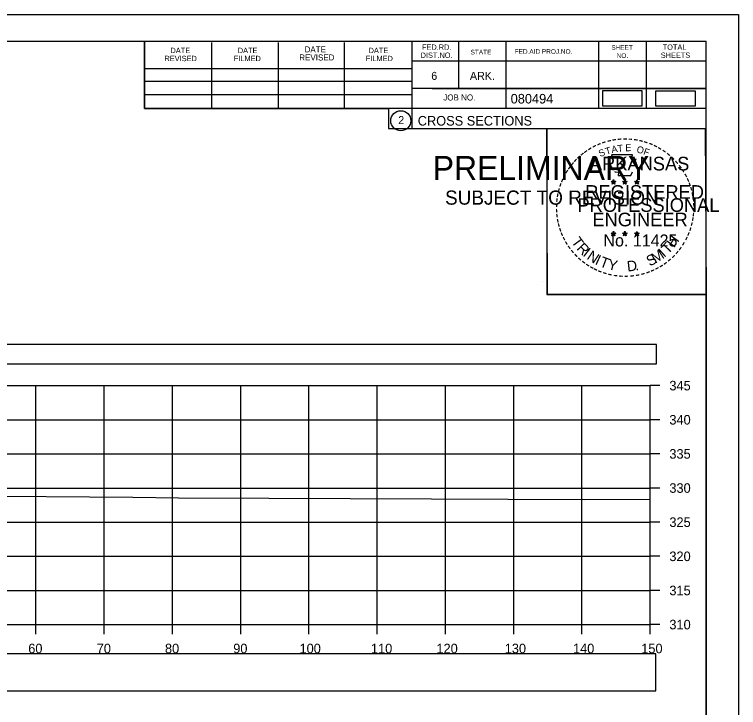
# Model space of a CAD drawing. Extents: x 1376273 to 1384221, y 378927 to 384592.
# Drawn here: x 1380248.5 to 1380354.6, y 384063.8 to 384165.3 of the extents above; entities that cross this region are included whole.
import ezdxf

# ---------------------------------------------------------------- set-up
doc = ezdxf.new("R2010")
doc.units = 0
for name, color, linetype in [('R_Axis', 7, 'Continuous'), ('R_Axis Annot', 7, 'Continuous'), ('R_Border', 7, 'Continuous'), ('R_Border PE', 7, 'Continuous'), ('R_Border Prem', 7, 'Continuous'), ('R_Drive', 7, 'Continuous'), ('R_Exist Surface', 7, 'Continuous'), ('R_Grid', 7, 'Continuous'), ('R_No Plot', 7, 'Continuous')]:
    doc.layers.add(name, color=color, linetype=linetype)

msp = doc.modelspace()

# ---------------------------------------------------------------- linework, layer by layer
at = {"layer": 'R_Axis'}
for p, q in [((1380341.66, 384075.9), (1380341.66, 384110.9)), ((1380343.06, 384110.9), (1380341.66, 384110.9)), ((1380343.06, 384105.9), (1380341.66, 384105.9)), ((1380343.06, 384100.9), (1380341.66, 384100.9)), ((1380343.06, 384095.9), (1380341.66, 384095.9)), ((1380343.06, 384090.9), (1380341.66, 384090.9)), ((1380343.06, 384085.9), (1380341.66, 384085.9)), ((1380343.06, 384080.9), (1380341.66, 384080.9)), ((1380041.66, 384075.9), (1380341.66, 384075.9)), ((1380251.66, 384074.5), (1380251.66, 384075.9)), ((1380261.66, 384074.5), (1380261.66, 384075.9)), ((1380271.66, 384074.5), (1380271.66, 384075.9)), ((1380281.66, 384074.5), (1380281.66, 384075.9)), ((1380291.66, 384074.5), (1380291.66, 384075.9)), ((1380301.66, 384074.5), (1380301.66, 384075.9)), ((1380311.66, 384074.5), (1380311.66, 384075.9)), ((1380321.66, 384074.5), (1380321.66, 384075.9)), ((1380331.66, 384074.5), (1380331.66, 384075.9)), ((1380341.66, 384074.5), (1380341.66, 384075.9)), ((1380343.06, 384075.9), (1380341.66, 384075.9))]:
    msp.add_line(p, q, dxfattribs=at)
at = {"layer": 'R_Axis Annot'}
for points in [[(1380040.77, 384114.08), (1380342.57, 384114.08), (1380342.57, 384116.9), (1380040.77, 384116.9)], [(1380040.81, 384066.22), (1380342.5, 384066.22), (1380342.5, 384071.63), (1380040.81, 384071.63)]]:
    msp.add_lwpolyline(points, close=True, dxfattribs=at)
at = {"layer": 'R_Border'}
for p, q in [((1380033.66, 384161.36), (1380349.84, 384161.36)), ((1380267.58, 384151.48), (1380267.58, 384161.36)), ((1380277.44, 384151.48), (1380277.44, 384161.16)), ((1380287.2, 384151.48), (1380287.2, 384161.16)), ((1380296.88, 384151.48), (1380296.88, 384161.16)), ((1380306.74, 384161.36), (1380306.74, 384148.56)), ((1380313.58, 384161.36), (1380313.58, 384154.42)), ((1380320.52, 384161.36), (1380320.52, 384151.48)), ((1380334.1, 384161.36), (1380334.1, 384151.48)), ((1380341.04, 384161.36), (1380341.04, 384151.48)), ((1380349.84, 383955.9), (1380349.84, 384161.36)), ((1380349.84, 384158.42), (1380306.74, 384158.42)), ((1380349.84, 384158.44), (1380349.84, 384158.44)), ((1380267.58, 384157.34), (1380306.74, 384157.34)), ((1380267.58, 384155.48), (1380306.74, 384155.48)), ((1380349.84, 384154.42), (1380306.74, 384154.42)), ((1380309.7, 384154.42), (1380349.84, 384154.42)), ((1380267.58, 384151.48), (1380267.58, 384153.54)), ((1380267.58, 384153.54), (1380306.74, 384153.54)), ((1380349.84, 384151.48), (1380267.58, 384151.48)), ((1380306.74, 384148.56), (1380349.84, 384148.56))]:
    msp.add_line(p, q, dxfattribs=at)
msp.add_circle((1380305.12, 384149.7), 1.47, dxfattribs=at)
at = {"layer": 'R_Border PE'}
for p, q in [((1380335.92, 384140.82), (1380336.27, 384140.71)), ((1380335.92, 384140.82), (1380336.18, 384140.77)), ((1380335.92, 384140.82), (1380336.16, 384140.7)), ((1380336.06, 384140.41), (1380336.27, 384140.71)), ((1380336.06, 384140.41), (1380336.18, 384140.65)), ((1380336.06, 384140.41), (1380336.27, 384140.63)), ((1380336.27, 384141.07), (1380336.23, 384140.82)), ((1380336.27, 384140.71), (1380336.27, 384141.07)), ((1380336.27, 384141.07), (1380336.32, 384140.82)), ((1380336.62, 384140.82), (1380336.27, 384140.71)), ((1380336.48, 384140.41), (1380336.27, 384140.71)), ((1380336.48, 384140.41), (1380336.27, 384140.62)), ((1380336.62, 384140.82), (1380336.33, 384140.77)), ((1380336.48, 384140.41), (1380336.35, 384140.7)), ((1380336.62, 384140.82), (1380336.41, 384140.72)), ((1380337.59, 384140.82), (1380337.94, 384140.71)), ((1380337.59, 384140.82), (1380337.85, 384140.77)), ((1380337.59, 384140.82), (1380337.83, 384140.7)), ((1380337.73, 384140.41), (1380337.94, 384140.71)), ((1380337.73, 384140.41), (1380337.85, 384140.65)), ((1380337.73, 384140.41), (1380337.94, 384140.63)), ((1380337.94, 384141.07), (1380337.9, 384140.82)), ((1380337.94, 384140.71), (1380337.94, 384141.07)), ((1380337.94, 384141.07), (1380337.99, 384140.82)), ((1380338.29, 384140.82), (1380337.94, 384140.71)), ((1380338.15, 384140.41), (1380337.94, 384140.71)), ((1380338.15, 384140.41), (1380337.94, 384140.62)), ((1380338.29, 384140.82), (1380338, 384140.77)), ((1380338.15, 384140.41), (1380338.02, 384140.7)), ((1380338.29, 384140.82), (1380338.08, 384140.72)), ((1380339.36, 384140.81), (1380339.71, 384140.69)), ((1380339.36, 384140.81), (1380339.61, 384140.76)), ((1380339.36, 384140.81), (1380339.59, 384140.68)), ((1380339.49, 384140.4), (1380339.71, 384140.69)), ((1380339.49, 384140.4), (1380339.62, 384140.64)), ((1380339.49, 384140.4), (1380339.7, 384140.61)), ((1380339.71, 384141.06), (1380339.66, 384140.81)), ((1380339.92, 384140.4), (1380339.7, 384140.61)), ((1380339.71, 384140.69), (1380339.71, 384141.06)), ((1380339.71, 384141.06), (1380339.75, 384140.81)), ((1380340.05, 384140.81), (1380339.71, 384140.69)), ((1380339.92, 384140.4), (1380339.71, 384140.69)), ((1380340.05, 384140.81), (1380339.77, 384140.76)), ((1380339.92, 384140.4), (1380339.78, 384140.69)), ((1380340.05, 384140.81), (1380339.85, 384140.7)), ((1380335.92, 384133.24), (1380336.27, 384133.13)), ((1380335.92, 384133.24), (1380336.17, 384133.2)), ((1380335.92, 384133.24), (1380336.16, 384133.12)), ((1380336.05, 384132.84), (1380336.27, 384133.13)), ((1380336.05, 384132.84), (1380336.18, 384133.08)), ((1380336.05, 384132.84), (1380336.27, 384133.05)), ((1380336.27, 384133.5), (1380336.23, 384133.25)), ((1380336.27, 384133.13), (1380336.27, 384133.5)), ((1380336.27, 384133.5), (1380336.32, 384133.25)), ((1380336.61, 384133.24), (1380336.27, 384133.13)), ((1380336.48, 384132.84), (1380336.27, 384133.13)), ((1380336.48, 384132.84), (1380336.27, 384133.05)), ((1380336.61, 384133.24), (1380336.33, 384133.2)), ((1380336.48, 384132.84), (1380336.34, 384133.13)), ((1380336.61, 384133.24), (1380336.41, 384133.14)), ((1380337.59, 384133.24), (1380337.94, 384133.13)), ((1380337.59, 384133.24), (1380337.84, 384133.2)), ((1380337.59, 384133.24), (1380337.82, 384133.12)), ((1380337.72, 384132.84), (1380337.94, 384133.13)), ((1380337.72, 384132.84), (1380337.85, 384133.08)), ((1380337.72, 384132.84), (1380337.93, 384133.05)), ((1380337.94, 384133.5), (1380337.9, 384133.25)), ((1380338.15, 384132.84), (1380337.93, 384133.05)), ((1380337.94, 384133.13), (1380337.94, 384133.5)), ((1380337.94, 384133.5), (1380337.99, 384133.25)), ((1380338.28, 384133.24), (1380337.94, 384133.13)), ((1380338.15, 384132.84), (1380337.94, 384133.13)), ((1380338.28, 384133.24), (1380338, 384133.2)), ((1380338.15, 384132.84), (1380338.01, 384133.13)), ((1380338.28, 384133.24), (1380338.08, 384133.14)), ((1380339.35, 384133.23), (1380339.7, 384133.12)), ((1380339.35, 384133.23), (1380339.61, 384133.19)), ((1380339.35, 384133.23), (1380339.59, 384133.11)), ((1380339.49, 384132.83), (1380339.7, 384133.12)), ((1380339.49, 384132.83), (1380339.61, 384133.07)), ((1380339.49, 384132.83), (1380339.7, 384133.04)), ((1380339.7, 384133.49), (1380339.66, 384133.24)), ((1380339.7, 384133.12), (1380339.7, 384133.49)), ((1380339.7, 384133.49), (1380339.75, 384133.24)), ((1380340.05, 384133.23), (1380339.7, 384133.12)), ((1380339.92, 384132.83), (1380339.7, 384133.12)), ((1380339.92, 384132.83), (1380339.7, 384133.04)), ((1380340.05, 384133.23), (1380339.76, 384133.19)), ((1380339.92, 384132.83), (1380339.78, 384133.12)), ((1380340.05, 384133.23), (1380339.85, 384133.13))]:
    msp.add_line(p, q, dxfattribs=at)
for points in [[(1380335.96, 384144.7), (1380336.23, 384143.87)], [(1380339.47, 384143.77), (1380339.62, 384144.06), (1380338.93, 384144.03), (1380339.08, 384144.7), (1380335.96, 384144.7)], [(1380336.46, 384142.27), (1380336.46, 384142.19), (1380337.02, 384142.17), (1380336.96, 384141.69), (1380338.83, 384141.69), (1380339.04, 384142.23)], [(1380336.27, 384141.07), (1380336.48, 384140.41), (1380335.92, 384140.82), (1380336.62, 384140.82), (1380336.06, 384140.41), (1380336.27, 384141.07)], [(1380337.94, 384141.07), (1380338.15, 384140.41), (1380337.59, 384140.82), (1380338.29, 384140.82), (1380337.73, 384140.41), (1380337.94, 384141.07)], [(1380339.71, 384141.06), (1380339.92, 384140.4), (1380339.36, 384140.81), (1380340.05, 384140.81), (1380339.49, 384140.4), (1380339.71, 384141.06)], [(1380336.27, 384133.5), (1380336.48, 384132.84), (1380335.92, 384133.24), (1380336.61, 384133.24), (1380336.05, 384132.84), (1380336.27, 384133.5)], [(1380337.94, 384133.5), (1380338.15, 384132.84), (1380337.59, 384133.24), (1380338.28, 384133.24), (1380337.72, 384132.84), (1380337.94, 384133.5)], [(1380339.7, 384133.49), (1380339.92, 384132.83), (1380339.35, 384133.23), (1380340.05, 384133.23), (1380339.49, 384132.83), (1380339.7, 384133.49)]]:
    msp.add_lwpolyline(points, dxfattribs=at)
for centre, radius in [((1380336.27, 384140.71), 0.172), ((1380336.27, 384140.71), 0.145), ((1380336.27, 384140.71), 0.116), ((1380336.27, 384140.71), 0.0991), ((1380336.27, 384140.71), 0.0747), ((1380336.27, 384140.71), 0.0495), ((1380336.27, 384140.71), 0.0296), ((1380337.94, 384140.71), 0.172), ((1380337.94, 384140.71), 0.145), ((1380337.94, 384140.71), 0.116), ((1380337.94, 384140.71), 0.0991), ((1380337.94, 384140.71), 0.0747), ((1380337.94, 384140.71), 0.0495), ((1380337.94, 384140.71), 0.0296), ((1380339.7, 384140.69), 0.172), ((1380339.7, 384140.69), 0.145), ((1380339.7, 384140.69), 0.116), ((1380339.7, 384140.69), 0.0991), ((1380339.7, 384140.69), 0.0747), ((1380339.7, 384140.69), 0.0495), ((1380339.7, 384140.69), 0.0296), ((1380336.27, 384133.13), 0.172), ((1380336.27, 384133.13), 0.145), ((1380336.27, 384133.13), 0.116), ((1380336.27, 384133.13), 0.0991), ((1380336.27, 384133.13), 0.0747), ((1380336.27, 384133.13), 0.0495), ((1380336.27, 384133.13), 0.0296), ((1380337.94, 384133.13), 0.172), ((1380337.94, 384133.13), 0.145), ((1380337.94, 384133.13), 0.116), ((1380337.94, 384133.13), 0.0991), ((1380337.94, 384133.13), 0.0747), ((1380337.94, 384133.13), 0.0495), ((1380337.94, 384133.13), 0.0296), ((1380339.7, 384133.12), 0.172), ((1380339.7, 384133.12), 0.145), ((1380339.7, 384133.12), 0.116), ((1380339.7, 384133.12), 0.0991), ((1380339.7, 384133.12), 0.0747), ((1380339.7, 384133.12), 0.0495), ((1380339.7, 384133.12), 0.0296)]:
    msp.add_circle(centre, radius, dxfattribs=at)
at = {"layer": 'R_Drive'}
for points in [[(1380334.64, 384151.88), (1380340.47, 384151.88), (1380340.47, 384154.06), (1380334.64, 384154.06)], [(1380342.44, 384151.86), (1380348.28, 384151.86), (1380348.28, 384154.05), (1380342.44, 384154.05)]]:
    msp.add_lwpolyline(points, close=True, dxfattribs=at)
at = {"layer": 'R_Exist Surface'}
msp.add_lwpolyline([(1380240.48, 384094.75), (1380265.87, 384094.55), (1380272.53, 384094.47), (1380285.79, 384094.41), (1380309.6, 384094.3), (1380332.08, 384094.23), (1380341.66, 384094.25)], dxfattribs=at)
at = {"layer": 'R_Grid'}
for p, q in [((1380041.66, 384110.9), (1380341.66, 384110.9)), ((1380251.66, 384075.9), (1380251.66, 384110.9)), ((1380261.66, 384075.9), (1380261.66, 384110.9)), ((1380271.66, 384075.9), (1380271.66, 384110.9)), ((1380281.66, 384075.9), (1380281.66, 384110.9)), ((1380291.66, 384075.9), (1380291.66, 384110.9)), ((1380301.66, 384075.9), (1380301.66, 384110.9)), ((1380311.66, 384075.9), (1380311.66, 384110.9)), ((1380321.66, 384075.9), (1380321.66, 384110.9)), ((1380331.66, 384075.9), (1380331.66, 384110.9)), ((1380341.66, 384075.9), (1380341.66, 384110.9)), ((1380041.66, 384105.9), (1380341.66, 384105.9)), ((1380041.66, 384100.9), (1380341.66, 384100.9)), ((1380041.66, 384095.9), (1380341.66, 384095.9)), ((1380041.66, 384090.9), (1380341.66, 384090.9)), ((1380041.66, 384085.9), (1380341.66, 384085.9)), ((1380041.66, 384080.9), (1380341.66, 384080.9)), ((1380041.66, 384075.9), (1380341.66, 384075.9))]:
    msp.add_line(p, q, dxfattribs=at)
at = {"layer": 'R_No Plot'}
for p, q in [((1380021.26, 384165.26), (1380354.59, 384165.26)), ((1380325.87, 384126.11), (1380325.87, 384126.11))]:
    msp.add_line(p, q, dxfattribs=at)
for points in [[(1380021.25, 384165.26), (1380354.59, 384165.26), (1380354.59, 383951.92), (1380021.25, 383951.92)], [(1380267.58, 384161.36), (1380267.58, 384151.48), (1380303.31, 384151.48), (1380303.31, 384148.56), (1380326.51, 384148.56), (1380326.51, 384124.23), (1380349.84, 384124.23), (1380349.84, 383955.9), (1380033.66, 383955.9), (1380033.66, 384161.36)], [(1380326.51, 384148.56), (1380349.72, 384148.56), (1380349.84, 384124.23), (1380326.63, 384124.23)]]:
    msp.add_lwpolyline(points, close=True, dxfattribs=at)

# ---------------------------------------------------------------- texts
at = {"layer": 'R_Axis Annot'}
for s, p in [('345', (1380344.46, 384110.2)), ('340', (1380344.46, 384105.2)), ('335', (1380344.46, 384100.2)), ('330', (1380344.46, 384095.2)), ('325', (1380344.46, 384090.2)), ('320', (1380344.46, 384085.2)), ('315', (1380344.46, 384080.2)), ('310', (1380344.46, 384075.2)), ('60', (1380250.54, 384071.7)), ('70', (1380260.57, 384071.7)), ('80', (1380270.57, 384071.7)), ('90', (1380280.57, 384071.7)), ('100', (1380290.28, 384071.7)), ('110', (1380300.74, 384071.7)), ('120', (1380310.34, 384071.7)), ('130', (1380320.34, 384071.7)), ('140', (1380330.34, 384071.7)), ('150', (1380340.34, 384071.7))]:
    msp.add_text(s, height=1.4, dxfattribs=at).set_placement(p)
at = {"layer": 'R_Border'}
for s, height, p in [('DATE', 0.879, (1380291.02, 384159.7)), ('FED.RD.', 0.782, (1380308.22, 384160.08)), ('SHEET', 0.684, (1380335.96, 384160.08)), ('TOTAL', 0.782, (1380343.48, 384160.08)), ('DATE', 0.782, (1380271.38, 384159.6)), ('DATE', 0.782, (1380281.24, 384159.6)), ('REVISED', 0.879, (1380290.24, 384158.52)), ('DATE', 0.782, (1380300.4, 384159.6)), ('DIST.NO.', 0.782, (1380308.02, 384158.9)), ('STATE', 0.684, (1380315.34, 384159.4)), ('FED.AID PROJ.NO.', 0.684, (1380321.8, 384159.5)), ('NO.', 0.684, (1380336.74, 384158.9)), ('SHEETS', 0.782, (1380343.2, 384158.9)), ('REVISED', 0.782, (1380270.5, 384158.42)), ('FILMED', 0.782, (1380280.66, 384158.42)), ('FILMED', 0.782, (1380300, 384158.42)), ('6', 1.17, (1380309.58, 384155.68)), ('ARK.', 1.172, (1380315.24, 384155.68)), ('JOB NO.', 0.879, (1380311.34, 384152.66)), ('080494', 1.4, (1380321.21, 384152.22)), ('2', 1.17, (1380304.74, 384149.21)), ('CROSS SECTIONS', 1.4, (1380307.6, 384148.99))]:
    msp.add_text(s, height=height, rotation=360, dxfattribs=at).set_placement(p)
at = {"layer": 'R_Border PE'}
for s, height, rotation, p in [('-', 1.6, 19.1761, (1380334.71, 384145.82)), ('-', 1.6, 13.6301, (1380335.46, 384146.06)), ('-', 1.6, 10.2193, (1380336.14, 384146.23)), ('-', 1.6, 5.8968, (1380336.87, 384146.34)), ('-', 1.6, 0.1862, (1380337.64, 384146.41)), ('-', 1.6, 357.743, (1380338.36, 384146.39)), ('-', 1.6, 352.1617, (1380339.11, 384146.34)), ('-', 1.6, 347.2049, (1380339.83, 384146.22)), ('-', 1.6, 342.3362, (1380340.46, 384146.07)), ('-', 1.6, 34.0636, (1380332.85, 384144.87)), ('-', 1.6, 28.7918, (1380333.44, 384145.24)), ('-', 1.6, 24.3072, (1380334.08, 384145.55)), ('T', 1, 16.4036, (1380335.23, 384144.7)), ('A', 1, 11.2132, (1380336.06, 384144.96)), ('T', 1, 6.0228, (1380336.91, 384145.12)), ('E', 1, 0.8323, (1380338.01, 384145.23)), ('O', 1, 350.4515, (1380339.62, 384145.02)), ('F', 1, 340.0707, (1380340.57, 384144.79)), ('-', 1.6, 337.8551, (1380341.2, 384145.85)), ('-', 1.6, 334.1211, (1380341.83, 384145.58)), ('-', 1.6, 329.6409, (1380342.41, 384145.29)), ('-', 1.6, 42.9622, (1380331.36, 384143.68)), ('-', 1.6, 38.9507, (1380331.79, 384144.09)), ('-', 1.6, 36.2317, (1380332.27, 384144.47)), ('S', 1, 21.594, (1380334.32, 384144.37)), ('-', 1.6, 325.8627, (1380343.05, 384144.93)), ('-', 1.6, 320.5297, (1380343.66, 384144.51)), ('-', 1.6, 50.6142, (1380330.51, 384142.71)), ('-', 1.6, 48.423, (1380330.91, 384143.2)), ('ARKANSAS', 2, 360, (1380332.82, 384142.41)), ('-', 1.6, 315.5786, (1380344.26, 384144.02)), ('-', 1.6, 309.8797, (1380344.83, 384143.47)), ('-', 1.6, 58.0706, (1380329.77, 384141.62)), ('-', 1.6, 54.2325, (1380330.1, 384142.15)), ('-', 1.6, 306.6522, (1380345.35, 384142.87)), ('-', 1.4, 303.6753, (1380345.84, 384142.3)), ('-', 1.6, 62.8713, (1380329.46, 384141)), ('-', 1.6, 299.6684, (1380346.16, 384141.69)), ('-', 1.6, 72.3945, (1380328.98, 384139.76)), ('-', 1.6, 67.7743, (1380329.2, 384140.39)), ('REGISTERED', 2, 360, (1380332.14, 384138.26)), ('DWB', 0.01, 360, (1380336.26, 384140.7)), ('DWB', 0.01, 360, (1380337.93, 384140.7)), ('DWB', 0.01, 360, (1380339.69, 384140.69)), ('-', 1.6, 294.6628, (1380346.48, 384141.08)), ('-', 1.6, 290.5728, (1380346.74, 384140.5)), ('-', 1.6, 75.461, (1380328.78, 384139.05)), ('-', 1.6, 285.1233, (1380346.97, 384139.92)), ('-', 1.6, 280.5493, (1380347.17, 384139.18)), ('-', 1.6, 85.1863, (1380328.57, 384137.65)), ('-', 1.6, 81.2013, (1380328.65, 384138.34)), ('PROFESSIONAL', 2, 360, (1380330.99, 384136.35)), ('-', 1.6, 276.5962, (1380347.33, 384138.41)), ('-', 1.6, 89.0622, (1380328.55, 384136.94)), ('-', 1.6, 274.3301, (1380347.39, 384137.69)), ('-', 1.6, 94.1959, (1380328.58, 384136.22)), ('-', 1.6, 98.9479, (1380328.66, 384135.55)), ('ENGINEER', 2, 360, (1380333.18, 384134.23)), ('-', 1.6, 263.5172, (1380347.41, 384136.39)), ('-', 1.6, 269.9407, (1380347.43, 384137.06)), ('-', 1.6, 101.7149, (1380328.79, 384134.82)), ('-', 1.6, 260.9953, (1380347.34, 384135.74)), ('-', 1.6, 105.4578, (1380328.95, 384134.22)), ('-', 1.6, 109.0874, (1380329.17, 384133.59)), ('-', 1.6, 252.8681, (1380347.05, 384134.34)), ('-', 1.6, 255.7626, (1380347.23, 384135.06)), ('-', 1.6, 114.0643, (1380329.42, 384133)), ('No. 11425', 1.757, 360, (1380334.8, 384131.28)), ('DWB', 0.01, 360, (1380336.25, 384133.13)), ('DWB', 0.01, 360, (1380337.92, 384133.13)), ('DWB', 0.01, 360, (1380339.69, 384133.12)), ('H', 1.54, 54.6088, (1380345.15, 384131.01)), ('-', 1.6, 247.8887, (1380346.82, 384133.67)), ('-', 1.6, 115.7289, (1380329.73, 384132.38)), ('-', 1.6, 120.4471, (1380330.08, 384131.79)), ('T', 1.54, 306.0406, (1380330.03, 384131.97)), ('R', 1.54, 314.005, (1380330.79, 384130.92)), ('T', 1.54, 46.6444, (1380344.26, 384130.06)), ('-', 1.6, 239.0712, (1380346.17, 384132.29)), ('-', 1.6, 244.6197, (1380346.56, 384133.04)), ('-', 1.6, 125.8934, (1380330.49, 384131.23)), ('-', 1.6, 130.7181, (1380330.95, 384130.68)), ('I', 1.54, 321.9694, (1380331.69, 384129.99)), ('M', 1.54, 32.6563, (1380342.41, 384128.74)), ('I', 1.54, 42.1136, (1380343.7, 384129.59)), ('-', 1.6, 233.8452, (1380345.77, 384131.63)), ('-', 1.6, 134.2238, (1380331.47, 384130.14)), ('-', 1.6, 138.9338, (1380331.99, 384129.67)), ('N', 1.54, 326.5002, (1380332.26, 384129.52)), ('I', 1.54, 335.3603, (1380333.46, 384128.73)), ('T', 1.54, 339.8912, (1380334.13, 384128.41)), ('S', 1.54, 26.9312, (1380341.57, 384128.33)), ('-', 1.6, 225.7653, (1380344.86, 384130.5)), ('-', 1.6, 231.2538, (1380345.34, 384131.07)), ('-', 1.6, 144.6463, (1380332.55, 384129.27)), ('-', 1.6, 148.0898, (1380333.11, 384128.89)), ('Y', 1.54, 347.8556, (1380335.34, 384127.96)), ('D', 1.54, 6.3969, (1380338.33, 384127.6)), ('-', 1.6, 212.2491, (1380343.25, 384129.13)), ('-', 1.6, 215.7363, (1380343.79, 384129.52)), ('-', 1.6, 221.0851, (1380344.33, 384129.99)), ('-', 1.6, 151.5704, (1380333.69, 384128.57)), ('-', 1.6, 154.6002, (1380334.21, 384128.32)), ('-', 1.6, 158.5612, (1380334.83, 384128.07)), ('.', 1.54, 13.7642, (1380339.52, 384127.73)), ('-', 1.6, 200.7184, (1380341.45, 384128.2)), ('-', 1.6, 204.2516, (1380342.07, 384128.47)), ('-', 1.6, 207.3568, (1380342.69, 384128.79)), ('-', 1.6, 162.7983, (1380335.52, 384127.86)), ('-', 1.6, 167.5555, (1380336.24, 384127.69)), ('-', 1.6, 173.1155, (1380337.01, 384127.58)), ('-', 1.6, 176.5183, (1380337.76, 384127.53)), ('-', 1.6, 181.5918, (1380338.5, 384127.55)), ('-', 1.6, 185.8167, (1380339.31, 384127.62)), ('-', 1.6, 191.2858, (1380340.04, 384127.76)), ('-', 1.6, 195.4743, (1380340.77, 384127.95))]:
    msp.add_text(s, height=height, rotation=rotation, dxfattribs=at).set_placement(p)
at = {"layer": 'R_Border Prem'}
for s, height, p in [('PRELIMINARY', 3.5, (1380309.79, 384141.03)), ('DWB', 0.01, (1380310.53, 384142.87)), ('SUBJECT TO REVISION', 2.0751, (1380311.6, 384137.4))]:
    msp.add_text(s, height=height, rotation=360, dxfattribs=at).set_placement(p)

doc.saveas('drawing.dxf')
